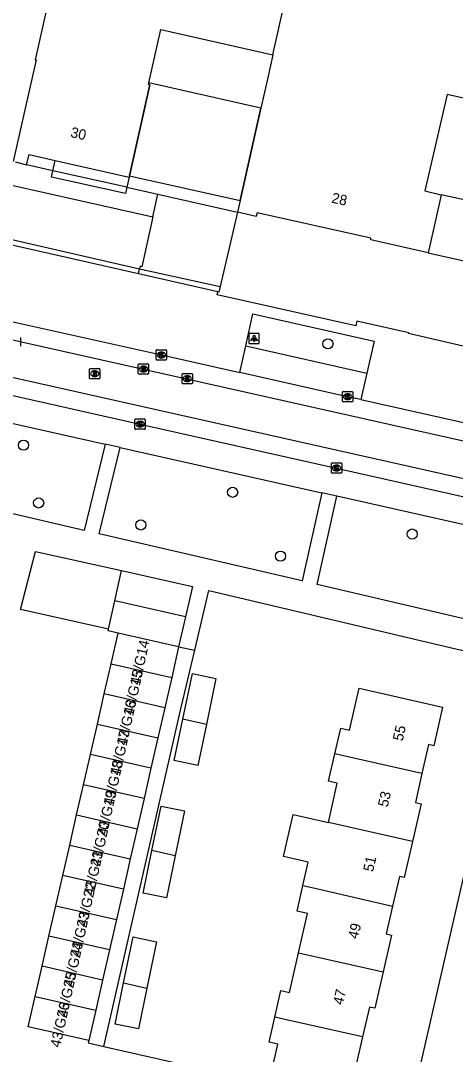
# Model space of a CAD drawing. Extents: x 161771 to 163125, y 382479 to 383177.
# Drawn here: x 162554.6 to 162596.6, y 382759.4 to 382859.4 of the extents above; entities that cross this region are included whole.
import ezdxf

# ---------------------------------------------------------------- set-up
doc = ezdxf.new("R2010")
doc.units = 0
for name, color, linetype in [('IMGEO_Boom', 7, 'Continuous'), ('IMGEO_Grasland_overig', 7, 'Continuous'), ('IMGEO_Kolk', 7, 'Continuous'), ('IMGEO_Lichtpunt', 7, 'Continuous'), ('IMGEO_Pand', 7, 'Continuous'), ('IMGEO_Pand_nummerreeks', 7, 'Continuous'), ('IMGEO_Pand_overbouw', 7, 'Continuous'), ('IMGEO_Parkeervlak_open', 7, 'Continuous'), ('IMGEO_Rijbaan_lokaal_gesloten', 7, 'Continuous'), ('IMGEO_Rijbaan_lokaal_open', 7, 'Continuous'), ('IMGEO_Rioolput', 7, 'Continuous'), ('IMGEO_Voetpad_open', 7, 'Continuous')]:
    doc.layers.add(name, color=color, linetype=linetype)

msp = doc.modelspace()

# ---------------------------------------------------------------- linework, layer by layer
at = {"layer": 'IMGEO_Boom'}
for centre in [(162584.31, 382828.16), (162554.87, 382818.34), (162575.09, 382813.78), (162556.33, 382812.75), (162566.21, 382810.62), (162592.46, 382809.74), (162579.72, 382807.6)]:
    msp.add_circle(centre, 0.489, dxfattribs=at)
at = {"layer": 'IMGEO_Grasland_overig'}
for points in [[(162564.87, 382843.31), (162557.71, 382844.92)], [(162565.09, 382844.3), (162564.87, 382843.31)]]:
    msp.add_lwpolyline(points, dxfattribs=at)
at = {"layer": 'IMGEO_Kolk'}
for p, q in [((162567.7, 382826.66), (162567.7, 382827.51)), ((162567.77, 382827.58), (162568.63, 382827.58)), ((162568.7, 382827.51), (162568.7, 382826.66)), ((162568.63, 382826.58), (162567.77, 382826.58)), ((162568.21, 382826.8), (162568.18, 382826.8)), ((162568.19, 382827.36), (162568.21, 382827.36)), ((162585.78, 382823.55), (162586.64, 382823.55)), ((162585.71, 382822.62), (162585.71, 382823.47)), ((162586.64, 382822.54), (162585.78, 382822.54)), ((162586.22, 382822.77), (162586.19, 382822.77)), ((162586.2, 382823.32), (162586.22, 382823.32)), ((162586.71, 382823.47), (162586.71, 382822.62)), ((162565.64, 382819.95), (162565.64, 382820.81)), ((162565.72, 382820.88), (162566.57, 382820.88)), ((162566.13, 382820.66), (162566.16, 382820.66)), ((162566.64, 382820.81), (162566.64, 382819.95)), ((162566.57, 382819.88), (162565.72, 382819.88)), ((162566.15, 382820.1), (162566.13, 382820.1)), ((162584.64, 382815.71), (162584.64, 382816.56)), ((162584.71, 382816.63), (162585.57, 382816.63)), ((162585.64, 382816.56), (162585.64, 382815.71)), ((162585.57, 382815.63), (162584.71, 382815.63)), ((162585.15, 382815.85), (162585.12, 382815.85)), ((162585.13, 382816.41), (162585.15, 382816.41))]:
    msp.add_line(p, q, dxfattribs=at)
for points in [[(162567.7, 382826.66), (162567.7, 382827.51)], [(162567.77, 382827.58), (162568.63, 382827.58)], [(162568.7, 382827.51), (162568.7, 382826.66)], [(162568.63, 382826.58), (162567.77, 382826.58)], [(162568.02, 382827.28), (162568.14, 382827.28), (162568.14, 382827.13), (162568.27, 382827.28), (162568.44, 382827.28), (162568.29, 382827.13), (162568.44, 382826.88), (162568.29, 382826.88), (162568.21, 382827.05), (162568.14, 382826.98), (162568.14, 382826.88), (162568.02, 382826.88), (162568.02, 382827.28)], [(162585.78, 382823.55), (162586.64, 382823.55)], [(162585.71, 382822.62), (162585.71, 382823.47)], [(162586.64, 382822.54), (162585.78, 382822.54)], [(162586.03, 382823.24), (162586.15, 382823.24), (162586.15, 382823.09), (162586.28, 382823.24), (162586.45, 382823.24), (162586.3, 382823.09), (162586.45, 382822.84), (162586.3, 382822.84), (162586.22, 382823.01), (162586.15, 382822.94), (162586.15, 382822.84), (162586.03, 382822.84), (162586.03, 382823.24)], [(162586.71, 382823.47), (162586.71, 382822.62)], [(162565.64, 382819.95), (162565.64, 382820.81)], [(162565.72, 382820.88), (162566.57, 382820.88)], [(162565.96, 382820.58), (162566.09, 382820.58), (162566.09, 382820.43), (162566.22, 382820.58), (162566.38, 382820.58), (162566.24, 382820.43), (162566.39, 382820.18), (162566.24, 382820.18), (162566.15, 382820.34), (162566.09, 382820.28), (162566.09, 382820.18), (162565.96, 382820.18), (162565.96, 382820.58)], [(162566.64, 382820.81), (162566.64, 382819.95)], [(162566.57, 382819.88), (162565.72, 382819.88)], [(162584.64, 382815.71), (162584.64, 382816.56)], [(162584.71, 382816.63), (162585.57, 382816.63)], [(162585.64, 382816.56), (162585.64, 382815.71)], [(162585.57, 382815.63), (162584.71, 382815.63)], [(162584.96, 382816.33), (162585.08, 382816.33), (162585.08, 382816.18), (162585.21, 382816.33), (162585.38, 382816.33), (162585.23, 382816.18), (162585.38, 382815.93), (162585.23, 382815.93), (162585.15, 382816.1), (162585.08, 382816.03), (162585.08, 382815.93), (162584.96, 382815.93), (162584.96, 382816.33)]]:
    msp.add_lwpolyline(points, dxfattribs=at)
for centre, start, end in [((162567.78, 382827.51), 91.552, 178.448), ((162567.78, 382827.51), 91.552, 178.448), ((162568.62, 382827.51), 1.552, 88.448), ((162568.62, 382827.51), 1.552, 88.448), ((162567.78, 382826.66), 181.552, 268.448), ((162567.78, 382826.66), 181.552, 268.448), ((162568.62, 382826.66), 271.552, 358.448), ((162568.62, 382826.66), 271.552, 358.448), ((162585.78, 382823.47), 91.552, 178.448), ((162585.78, 382823.47), 91.552, 178.448), ((162586.63, 382823.47), 1.552, 88.448), ((162586.63, 382823.47), 1.552, 88.448), ((162585.78, 382822.62), 181.552, 268.448), ((162585.78, 382822.62), 181.552, 268.448), ((162586.63, 382822.62), 271.552, 358.448), ((162586.63, 382822.62), 271.552, 358.448), ((162565.72, 382820.8), 91.552, 178.448), ((162565.72, 382820.8), 91.552, 178.448), ((162566.57, 382820.8), 1.552, 88.448), ((162566.57, 382820.8), 1.552, 88.448), ((162565.72, 382819.95), 181.552, 268.448), ((162565.72, 382819.95), 181.552, 268.448), ((162566.57, 382819.95), 271.552, 358.448), ((162566.57, 382819.95), 271.552, 358.448), ((162584.72, 382816.56), 91.552, 178.448), ((162584.72, 382816.56), 91.552, 178.448), ((162585.56, 382816.56), 1.552, 88.448), ((162585.56, 382816.56), 1.552, 88.448), ((162584.72, 382815.71), 181.552, 268.448), ((162584.72, 382815.71), 181.552, 268.448), ((162585.56, 382815.71), 271.552, 358.448), ((162585.56, 382815.71), 271.552, 358.448)]:
    msp.add_arc(centre, 0.0765, start, end, dxfattribs=at)
for centre, major_axis, ratio, start_param, end_param in [((162568.19, 382827.08), (-0.387, 0.002), 0.722429, 4.712389, 7.853982), ((162568.21, 382827.08), (-0.39, 0.002), 0.717154, 1.570796, 4.712389), ((162586.2, 382823.04), (-0.387, 0.002), 0.722429, 4.712389, 7.853982), ((162586.22, 382823.04), (-0.39, 0.002), 0.717154, 1.570796, 4.712389), ((162566.13, 382820.38), (-0.387, 0.002), 0.722429, 4.712389, 7.853982), ((162566.15, 382820.38), (-0.39, 0.002), 0.717154, 1.570796, 4.712389), ((162585.13, 382816.13), (-0.387, 0.002), 0.722429, 4.712389, 7.853982), ((162585.15, 382816.13), (-0.39, 0.002), 0.717154, 1.570796, 4.712389)]:
    msp.add_ellipse(centre, major_axis=major_axis, ratio=ratio, start_param=start_param, end_param=end_param, dxfattribs=at)
at = {"layer": 'IMGEO_Lichtpunt'}
for p, q in [((162576.67, 382829.08), (162576.67, 382828.27)), ((162576.67, 382829.08), (162576.67, 382828.27)), ((162577.57, 382829.17), (162576.76, 382829.17)), ((162577.57, 382829.17), (162576.76, 382829.17)), ((162577.66, 382828.27), (162577.66, 382829.08)), ((162577.66, 382828.27), (162577.66, 382829.08)), ((162576.76, 382828.18), (162577.57, 382828.18)), ((162576.76, 382828.18), (162577.57, 382828.18))]:
    msp.add_line(p, q, dxfattribs=at)
for points in [[(162577.04, 382828.74), (162577.08, 382828.72), (162576.89, 382828.45), (162576.85, 382828.48), (162577.04, 382828.74)], [(162577.14, 382828.7), (162577.19, 382828.7), (162577.19, 382828.37), (162577.14, 382828.37), (162577.14, 382828.7)], [(162577.25, 382828.72), (162577.29, 382828.74), (162577.48, 382828.48), (162577.44, 382828.45), (162577.25, 382828.72)]]:
    msp.add_lwpolyline(points, dxfattribs=at)
msp.add_circle((162577.17, 382828.88), 0.0994, dxfattribs=at)
for centre, start, end in [((162576.76, 382829.08), 90, 180), ((162576.76, 382829.08), 90, 180), ((162577.57, 382829.08), 0, 90), ((162577.57, 382829.08), 0, 90), ((162576.76, 382828.27), 180, 270), ((162576.76, 382828.27), 180, 270), ((162577.57, 382828.27), 270, 0), ((162577.57, 382828.27), 270, 360)]:
    msp.add_arc(centre, 0.0946, start, end, dxfattribs=at)
at = {"layer": 'IMGEO_Pand'}
for points in [[(162565.82, 382898.77), (162565.67, 382898.8), (162555.99, 382855.66), (162556.08, 382855.64), (162553.87, 382845.8)], [(162578.99, 382856.15), (162587.46, 382893.9)], [(162565.09, 382844.3), (162565.12, 382844.43), (162567.09, 382853.22), (162566.94, 382853.27), (162566.97, 382853.42), (162568.16, 382858.59), (162578.99, 382856.15)], [(162578.99, 382856.15), (162578.52, 382854.08), (162577.83, 382850.97), (162575.82, 382842.03), (162575.57, 382840.91)], [(162610.05, 382849.09), (162595.82, 382852.31), (162593.69, 382842.96), (162595.27, 382842.57), (162595.1, 382841.85), (162594.01, 382836.97), (162588.45, 382838.21), (162588.46, 382838.4), (162577.47, 382840.84), (162577.38, 382840.49), (162575.57, 382840.91)], [(162554.05, 382845.76), (162555.15, 382845.49)], [(162555.15, 382845.49), (162555.4, 382846.5), (162557.94, 382845.92)], [(162557.94, 382845.92), (162565.09, 382844.3)], [(162563.69, 382803.28), (162564.34, 382806.21)], [(162564.34, 382806.21), (162571.2, 382804.65), (162570.53, 382801.72)], [(162563.08, 382800.52), (162563.69, 382803.28)], [(162570.53, 382801.72), (162563.69, 382803.28)], [(162570.53, 382801.72), (162569.87, 382798.81)], [(162564.01, 382800.14), (162563.05, 382800.36), (162563.08, 382800.52)], [(162563.34, 382797.19), (162564.01, 382800.14)], [(162569.87, 382798.81), (162564.01, 382800.14)], [(162569.87, 382798.81), (162569.2, 382795.86)], [(162562.67, 382794.26), (162562.89, 382795.23), (162563.34, 382797.19)], [(162563.34, 382797.19), (162569.2, 382795.86)], [(162569.2, 382795.86), (162568.76, 382793.93), (162568.53, 382792.93)], [(162570.28, 382791.82), (162571.2, 382796.24), (162573.47, 382795.77), (162572.55, 382791.3)], [(162584.98, 382788.47), (162585.54, 382790.94), (162586.38, 382790.75), (162587.31, 382794.81), (162595.38, 382792.97), (162594.53, 382789.24), (162594.04, 382789.35), (162593.4, 382786.55)], [(162562.01, 382791.33), (162562.67, 382794.26)], [(162568.53, 382792.93), (162562.67, 382794.26)], [(162568.53, 382792.93), (162567.86, 382790)], [(162572.55, 382791.3), (162571.73, 382787.34), (162569.45, 382787.81), (162570.28, 382791.82)], [(162572.55, 382791.3), (162570.28, 382791.82)], [(162561.34, 382788.4), (162562.01, 382791.33)], [(162562.01, 382791.33), (162567.86, 382790)], [(162567.86, 382790), (162567.19, 382787.07)], [(162584.35, 382781.81), (162585.21, 382785.61), (162584.37, 382785.8), (162584.98, 382788.47)], [(162593.4, 382786.55), (162585.82, 382788.28), (162584.98, 382788.47)], [(162560.67, 382785.47), (162561.34, 382788.4)], [(162567.19, 382787.07), (162561.34, 382788.4)], [(162567.19, 382787.07), (162566.52, 382784.14)], [(162593.4, 382786.55), (162592.77, 382783.76), (162593.31, 382783.63), (162592.47, 382779.96)], [(162560, 382782.54), (162560.67, 382785.47)], [(162566.52, 382784.14), (162560.67, 382785.47)], [(162566.52, 382784.14), (162565.86, 382781.21)], [(162559.33, 382779.61), (162560, 382782.54)], [(162560, 382782.54), (162565.86, 382781.21)], [(162567.28, 382779.1), (162568.18, 382783.41), (162570.45, 382782.94), (162569.54, 382778.57)], [(162581.88, 382775.72), (162582.4, 382777.98), (162580.01, 382778.53), (162580.93, 382782.59), (162584.35, 382781.81)], [(162592.47, 382779.96), (162584.35, 382781.81)], [(162565.86, 382781.21), (162565.19, 382778.28)], [(162558.67, 382776.68), (162559.33, 382779.61)], [(162559.33, 382779.61), (162565.19, 382778.28)], [(162592.47, 382779.96), (162591.68, 382776.49), (162591.21, 382776.6), (162590.55, 382773.72)], [(162569.54, 382778.57), (162568.7, 382774.51), (162566.43, 382774.98), (162567.28, 382779.1)], [(162569.54, 382778.57), (162567.28, 382779.1)], [(162565.19, 382778.28), (162564.52, 382775.35)], [(162558, 382773.75), (162558.67, 382776.68)], [(162564.52, 382775.35), (162558.67, 382776.68)], [(162581.47, 382769.19), (162582.34, 382773.01), (162581.32, 382773.24), (162581.88, 382775.72)], [(162581.88, 382775.72), (162582.9, 382775.48), (162590.55, 382773.72)], [(162564.52, 382775.35), (162563.85, 382772.42)], [(162557.33, 382770.82), (162558, 382773.75)], [(162558, 382773.75), (162563.85, 382772.42)], [(162590.55, 382773.72), (162589.94, 382771.03), (162590.44, 382770.91), (162589.64, 382767.37)], [(162563.85, 382772.42), (162563.19, 382769.49)], [(162556.66, 382767.89), (162557.33, 382770.82)], [(162563.19, 382769.49), (162557.33, 382770.82)], [(162564.54, 382766.28), (162565.46, 382770.73), (162567.74, 382770.26), (162566.8, 382765.77)], [(162563.19, 382769.49), (162562.52, 382766.56)], [(162579.17, 382762.97), (162579.76, 382765.56), (162580.6, 382765.37), (162581.47, 382769.19)], [(162581.47, 382769.19), (162589.64, 382767.37)], [(162556, 382764.96), (162556.66, 382767.89)], [(162562.52, 382766.56), (162556.66, 382767.89)], [(162562.52, 382766.56), (162561.85, 382763.63)], [(162589.64, 382767.37), (162588.83, 382763.84), (162588.32, 382763.95), (162587.66, 382761.05)], [(162566.8, 382765.77), (162565.99, 382761.83), (162563.72, 382762.3), (162564.54, 382766.28)], [(162564.54, 382766.28), (162566.8, 382765.77)], [(162561.18, 382760.7), (162555.33, 382762.03), (162556, 382764.96)], [(162556, 382764.96), (162561.85, 382763.63)], [(162561.85, 382763.63), (162561.18, 382760.7)], [(162578.58, 382756.51), (162579.46, 382760.36), (162578.61, 382760.55), (162579.17, 382762.97)], [(162587.66, 382761.05), (162580.01, 382762.78), (162579.17, 382762.97)], [(162587.66, 382761.05), (162587.05, 382758.38), (162587.58, 382758.26), (162586.76, 382754.64)]]:
    msp.add_lwpolyline(points, dxfattribs=at)
at = {"layer": 'IMGEO_Pand_overbouw'}
for points in [[(162565.12, 382844.43), (162575.82, 382842.03), (162577.83, 382850.97), (162566.97, 382853.42), (162566.94, 382853.27), (162567.09, 382853.22)], [(162594.01, 382836.97), (162604.98, 382834.5), (162606.04, 382839.17), (162606.27, 382840.19), (162595.27, 382842.57), (162595.1, 382841.85)]]:
    msp.add_lwpolyline(points, close=True, dxfattribs=at)
at = {"layer": 'IMGEO_Parkeervlak_open'}
for points in [[(162552.45, 382838.56), (162566.09, 382835.43)], [(162576.35, 382827.95), (162588.07, 382825.32)], [(162543.24, 382822.82), (162562.77, 382818.45)], [(162564.21, 382818.12), (162583.72, 382813.74)], [(162604.67, 382809.03), (162585.15, 382813.42)]]:
    msp.add_lwpolyline(points, dxfattribs=at)
at = {"layer": 'IMGEO_Rijbaan_lokaal_gesloten'}
for points in [[(163032.65, 382721.1), (163031.99, 382721.23), (162915.45, 382747.39), (162896.46, 382751.62), (162702.57, 382795.15), (162642.27, 382808.68), (162613.96, 382815.02), (162554.68, 382828.33), (162522.17, 382835.64)], [(162521.18, 382832.27), (162544.4, 382827.04), (162605.63, 382813.28), (162678.4, 382796.97), (162861.4, 382755.88), (162976.63, 382730.03), (163031.34, 382717.59), (163033.33, 382716.95), (163046.95, 382712.07)], [(162550.49, 382831.04), (162568.2, 382827.08), (162575.79, 382825.38)], [(162525.31, 382829.57), (162526.24, 382829.36), (162544.24, 382825.31), (162566.14, 382820.38), (162585.14, 382816.13), (162604.1, 382811.86), (162605.25, 382811.6)], [(162587.49, 382822.75), (162586.21, 382823.04), (162575.79, 382825.38)], [(162587.49, 382822.75), (162605.17, 382818.79), (162608.2, 382818.11)]]:
    msp.add_lwpolyline(points, dxfattribs=at)
at = {"layer": 'IMGEO_Rijbaan_lokaal_open'}
for points in [[(162567.37, 382840.45), (162567.87, 382842.64)], [(162567.87, 382842.64), (162575.57, 382840.91)], [(162575.57, 382840.91), (162573.87, 382833.72)], [(162567.37, 382840.45), (162566.3, 382835.62), (162566.14, 382835.66), (162566.09, 382835.43)], [(162565.98, 382834.92), (162566.09, 382835.43)], [(162573.66, 382833.18), (162565.98, 382834.92)], [(162566.09, 382835.43), (162573.87, 382833.72)], [(162573.87, 382833.72), (162573.74, 382833.16), (162573.66, 382833.18)], [(162563.08, 382800.52), (162554.59, 382802.43)], [(162561.18, 382760.7), (162561.13, 382760.48), (162562.62, 382760.14)], [(162562.62, 382760.14), (162578.58, 382756.51)]]:
    msp.add_lwpolyline(points, dxfattribs=at)
at = {"layer": 'IMGEO_Rioolput'}
for p, q in [((162554.59, 382828.78), (162554.59, 382827.93)), ((162561.25, 382824.84), (162561.25, 382825.69)), ((162561.33, 382825.77), (162562.18, 382825.77)), ((162561.74, 382825.55), (162561.77, 382825.55)), ((162562.25, 382825.69), (162562.25, 382824.84)), ((162565.96, 382825.28), (162565.96, 382826.14)), ((162566.04, 382826.21), (162566.89, 382826.21)), ((162566.45, 382825.99), (162566.48, 382825.99)), ((162566.96, 382826.14), (162566.96, 382825.28)), ((162562.18, 382824.77), (162561.33, 382824.77)), ((162561.76, 382824.99), (162561.74, 382824.99)), ((162566.89, 382825.21), (162566.04, 382825.21)), ((162566.47, 382825.43), (162566.45, 382825.43)), ((162570.2, 382824.36), (162570.2, 382825.21)), ((162570.27, 382825.29), (162571.13, 382825.29)), ((162570.71, 382824.51), (162570.68, 382824.51)), ((162570.69, 382825.07), (162570.71, 382825.07)), ((162571.2, 382825.21), (162571.2, 382824.36)), ((162571.13, 382824.29), (162570.27, 382824.29))]:
    msp.add_line(p, q, dxfattribs=at)
for points in [[(162554.59, 382828.78), (162554.59, 382827.93)], [(162561.25, 382824.84), (162561.25, 382825.69)], [(162561.33, 382825.77), (162562.18, 382825.77)], [(162562.25, 382825.69), (162562.25, 382824.84)], [(162565.96, 382825.28), (162565.96, 382826.14)], [(162566.04, 382826.21), (162566.89, 382826.21)], [(162566.55, 382825.91), (162566.3, 382825.91), (162566.3, 382825.51)], [(162566.3, 382825.51), (162566.42, 382825.51), (162566.42, 382825.67), (162566.43, 382825.67)], [(162566.48, 382825.83), (162566.42, 382825.83), (162566.42, 382825.75)], [(162566.42, 382825.75), (162566.47, 382825.75)], [(162566.48, 382825.64), (162566.55, 382825.51), (162566.69, 382825.51), (162566.63, 382825.64)], [(162566.96, 382826.14), (162566.96, 382825.28)], [(162562.18, 382824.77), (162561.33, 382824.77)], [(162561.84, 382825.47), (162561.59, 382825.47), (162561.59, 382825.07)], [(162561.59, 382825.07), (162561.71, 382825.07), (162561.71, 382825.23), (162561.72, 382825.23)], [(162561.77, 382825.39), (162561.71, 382825.39), (162561.71, 382825.31)], [(162561.71, 382825.31), (162561.76, 382825.31)], [(162561.77, 382825.2), (162561.84, 382825.07), (162561.98, 382825.07), (162561.92, 382825.19)], [(162566.89, 382825.21), (162566.04, 382825.21)], [(162570.2, 382824.36), (162570.2, 382825.21)], [(162570.27, 382825.29), (162571.13, 382825.29)], [(162570.79, 382824.98), (162570.54, 382824.99), (162570.54, 382824.59)], [(162570.54, 382824.59), (162570.66, 382824.59), (162570.66, 382824.75), (162570.67, 382824.75)], [(162570.71, 382824.91), (162570.66, 382824.91), (162570.66, 382824.82)], [(162570.66, 382824.82), (162570.71, 382824.82)], [(162570.72, 382824.72), (162570.79, 382824.59), (162570.93, 382824.59), (162570.86, 382824.71)], [(162571.2, 382825.21), (162571.2, 382824.36)], [(162571.13, 382824.29), (162570.27, 382824.29)]]:
    msp.add_lwpolyline(points, dxfattribs=at)
for centre, radius, start, end in [((162561.33, 382825.69), 0.0765, 91.552, 178.448), ((162561.33, 382825.69), 0.0765, 91.552, 178.448), ((162562.18, 382825.69), 0.0765, 1.552, 88.448), ((162562.18, 382825.69), 0.0765, 1.552, 88.448), ((162566.04, 382826.13), 0.0765, 91.552, 178.448), ((162566.04, 382826.13), 0.0765, 91.552, 178.448), ((162566.43, 382825.62), 0.0533, 26.0293, 88.6989), ((162566.46, 382825.94), 0.19, 274.7715, 282.9687), ((162566.48, 382825.73), 0.0964, 77.0061, 93.1865), ((162566.5, 382825.79), 0.0378, 276.6634, 79.6772), ((162566.55, 382825.8), 0.109, 350.3612, 89.416), ((162566.55, 382825.8), 0.112, 277.5842, 350.9817), ((162566.53, 382825.58), 0.108, 29.5134, 73.7905), ((162566.89, 382826.13), 0.0765, 1.552, 88.448), ((162566.89, 382826.13), 0.0765, 1.552, 88.448), ((162561.33, 382824.84), 0.0765, 181.552, 268.448), ((162561.33, 382824.84), 0.0765, 181.552, 268.448), ((162561.72, 382825.18), 0.0533, 26.0293, 88.6989), ((162561.75, 382825.5), 0.19, 274.7715, 282.9687), ((162561.77, 382825.29), 0.0964, 77.0061, 93.1865), ((162561.79, 382825.35), 0.0378, 276.6634, 79.6772), ((162561.84, 382825.36), 0.109, 350.3612, 89.416), ((162561.84, 382825.36), 0.112, 277.5842, 350.9817), ((162561.82, 382825.14), 0.108, 29.5134, 73.7905), ((162562.18, 382824.84), 0.0765, 271.552, 358.448), ((162562.18, 382824.84), 0.0765, 271.552, 358.448), ((162566.04, 382825.29), 0.0765, 181.552, 268.448), ((162566.04, 382825.29), 0.0765, 181.552, 268.448), ((162566.89, 382825.29), 0.0765, 271.552, 358.448), ((162566.89, 382825.29), 0.0765, 271.552, 358.448), ((162570.28, 382825.21), 0.0765, 91.552, 178.448), ((162570.28, 382825.21), 0.0765, 91.552, 178.448), ((162570.67, 382824.7), 0.0533, 26.0293, 88.6989), ((162570.72, 382824.81), 0.0964, 77.0061, 93.1865), ((162570.7, 382825.01), 0.19, 274.7715, 282.9687), ((162570.73, 382824.87), 0.0378, 276.6634, 79.6772), ((162570.79, 382824.88), 0.109, 350.3612, 89.416), ((162570.79, 382824.87), 0.112, 277.5842, 350.9817), ((162570.77, 382824.66), 0.108, 29.5134, 73.7905), ((162571.12, 382825.21), 0.0765, 1.552, 88.448), ((162571.12, 382825.21), 0.0765, 1.552, 88.448), ((162570.28, 382824.36), 0.0765, 181.552, 268.448), ((162570.28, 382824.36), 0.0765, 181.552, 268.448), ((162571.12, 382824.36), 0.0765, 271.552, 358.448), ((162571.12, 382824.36), 0.0765, 271.552, 358.448)]:
    msp.add_arc(centre, radius, start, end, dxfattribs=at)
for centre, major_axis, ratio, start_param, end_param in [((162561.74, 382825.27), (-0.387, 0.002), 0.722429, 4.712389, 7.853982), ((162561.76, 382825.27), (-0.39, 0.002), 0.717154, 1.570796, 4.712389), ((162566.45, 382825.71), (-0.387, 0.002), 0.722429, 4.712389, 7.853982), ((162566.47, 382825.71), (-0.39, 0.002), 0.717154, 1.570796, 4.712389), ((162570.69, 382824.79), (-0.387, 0.002), 0.722429, 4.712389, 7.853982), ((162570.71, 382824.79), (-0.39, 0.002), 0.717154, 1.570796, 4.712389)]:
    msp.add_ellipse(centre, major_axis=major_axis, ratio=ratio, start_param=start_param, end_param=end_param, dxfattribs=at)
at = {"layer": 'IMGEO_Voetpad_open'}
for points in [[(162557.71, 382844.92), (162557.94, 382845.92)], [(162557.71, 382844.92), (162555.15, 382845.49)], [(162564.87, 382843.31), (162564.73, 382842.7), (162557.58, 382844.3), (162557.71, 382844.92)], [(162553.59, 382843.54), (162567.37, 382840.45)], [(162564.87, 382843.31), (162567.87, 382842.64)], [(162565.98, 382834.92), (162540.05, 382840.79)], [(162601.82, 382826.91), (162592.09, 382829.14), (162592.12, 382829.23), (162587.11, 382830.36), (162586.99, 382829.91), (162573.58, 382832.91), (162573.66, 382833.18)], [(162576.35, 382827.95), (162577.05, 382831.05), (162588.77, 382828.4), (162588.07, 382825.32)], [(162575.79, 382825.38), (162576.35, 382827.95)], [(162588.07, 382825.32), (162587.49, 382822.75)], [(162562.77, 382818.45), (162560.73, 382810.08), (162541.4, 382814.59), (162543.24, 382822.82)], [(162583.72, 382813.74), (162581.81, 382805.2), (162562.18, 382809.75), (162564.21, 382818.12)], [(162564.21, 382818.12), (162562.77, 382818.45)], [(162585.15, 382813.42), (162583.72, 382813.74)], [(162602.69, 382800.32), (162583.26, 382804.84), (162585.15, 382813.42)], [(162554.59, 382802.43), (162556.02, 382808.05), (162564.34, 382806.21)], [(162571.42, 382798.49), (162572.79, 382804.27), (162596.81, 382798.6), (162602.2, 382797.46)], [(162562.62, 382760.14), (162570.07, 382792.82), (162571.42, 382798.49)], [(162569.87, 382798.81), (162571.42, 382798.49)], [(162602.2, 382797.46), (162592.68, 382755.89), (162592.16, 382753.41)]]:
    msp.add_lwpolyline(points, dxfattribs=at)

# ---------------------------------------------------------------- texts
at = {"layer": 'IMGEO_Pand_nummerreeks'}
for s, rotation, p in [('30', 347.2386, (162559.35, 382848.19)), ('28', 347.5186, (162584.59, 382841.84)), ('43/G14', 77.6046, (162566.12, 382795.07)), ('43/G15', 77.6046, (162565.48, 382792.15)), ('43/G16', 77.6046, (162564.84, 382789.23)), ('43/G17', 77.6046, (162564.2, 382786.32)), ('55', 77.2634, (162591.53, 382789.64)), ('43/G18', 77.6046, (162563.56, 382783.4)), ('43/G19', 77.6046, (162562.92, 382780.48)), ('53', 77.2634, (162590.09, 382783.25)), ('43/G20', 77.6046, (162562.26, 382777.48)), ('43/G21', 77.6046, (162561.64, 382774.67)), ('51', 77.263, (162588.67, 382776.98)), ('43/G22', 77.6046, (162560.97, 382771.64)), ('43/G23', 77.6046, (162560.33, 382768.73)), ('49', 77.2634, (162587.2, 382770.48)), ('43/G24', 77.6046, (162559.69, 382765.81)), ('43/G25', 77.6046, (162559.05, 382762.89)), ('47', 77.2634, (162585.75, 382764.09)), ('43/G26', 77.6046, (162558.41, 382759.98))]:
    msp.add_text(s, height=1, rotation=rotation, dxfattribs=at).set_placement(p)

doc.saveas('drawing.dxf')
